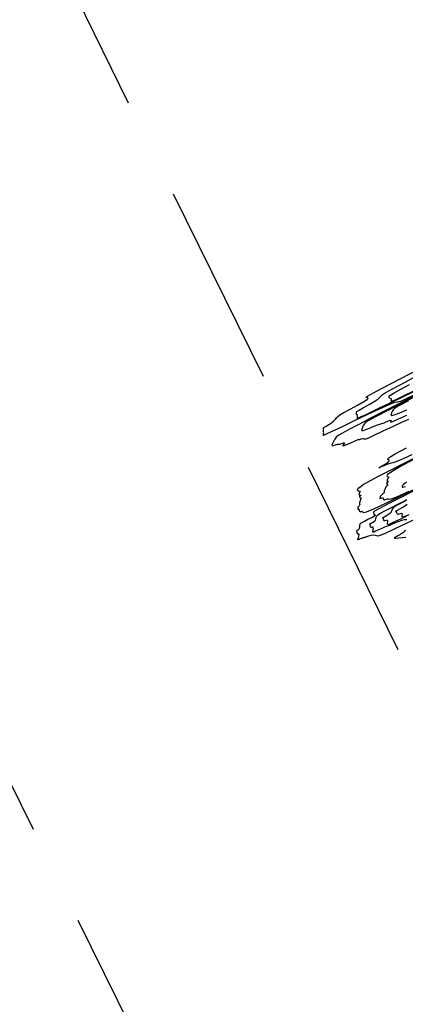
# Model space of a CAD drawing. Extents: x 3249832 to 3255657, y 13789405 to 13793316.
# Tile 575 of 656: x 3254860 to 3254954, y 13790471 to 13790713. Entities that reach past the tile are written whole.
import ezdxf

# ---------------------------------------------------------------- set-up
doc = ezdxf.new("R2010")
doc.units = 0
doc.header["$LTSCALE"] = 100
doc.header["$MEASUREMENT"] = 0
doc.linetypes.add('DASHED', pattern=[0.75, 0.5, -0.25])
for name, color, linetype in [('GRATIO_CON', 10, 'CONTINUOUS'), ('PLAN', 7, 'CONTINUOUS'), ('TARGETS_EAST', 7, 'CONTINUOUS')]:
    doc.layers.add(name, color=color, linetype=linetype)

# ---------------------------------------------------------------- blocks, each defined once
blk = doc.blocks.new('Gratio_032316_contours')
at = {"layer": 'GRATIO_CON', "color": 5, "linetype": 'Continuous', "flags": 128}
for points in [[(3254956.35, 13790620.97), (3254953.29, 13790619.52), (3254952.63, 13790619.32), (3254952.35, 13790619.35), (3254951.54, 13790619.15), (3254949.61, 13790618.37), (3254946.22, 13790616.81), (3254942.18, 13790614.89), (3254938.57, 13790613.15), (3254936.24, 13790612.02), (3254935.01, 13790611.44), (3254934.48, 13790611.21), (3254934.28, 13790611.17), (3254934.25, 13790611.26), (3254934.31, 13790611.43), (3254934.35, 13790611.67), (3254934.36, 13790611.9), (3254934.35, 13790612.09), (3254934.32, 13790612.19), (3254934.28, 13790612.26), (3254934.28, 13790612.35), (3254934.31, 13790612.51), (3254934.35, 13790612.7), (3254934.35, 13790612.86), (3254934.3, 13790612.95), (3254934.3, 13790613.04), (3254934.49, 13790613.19), (3254934.95, 13790613.46), (3254935.59, 13790613.84), (3254936.25, 13790614.28), (3254936.82, 13790614.74), (3254937.27, 13790615.17), (3254937.61, 13790615.54), (3254937.88, 13790615.85), (3254938.34, 13790616.21), (3254939.28, 13790616.78), (3254940.87, 13790617.66), (3254942.7, 13790618.65), (3254944.24, 13790619.5), (3254945.07, 13790620.01), (3254945.32, 13790620.25), (3254945.23, 13790620.33), (3254945.03, 13790620.39), (3254944.85, 13790620.45), (3254944.81, 13790620.56), (3254945.11, 13790620.81), (3254946.26, 13790621.46), (3254948.87, 13790622.84), (3254953.19, 13790625.09), (3254958.1, 13790627.64)], [(3254962.14, 13790624.66), (3254953.39, 13790620.43), (3254947.71, 13790617.69), (3254944.71, 13790616.25), (3254943.36, 13790615.63), (3254942.78, 13790615.4), (3254942.62, 13790615.41), (3254942.64, 13790615.56), (3254942.68, 13790615.77), (3254942.68, 13790615.98), (3254942.64, 13790616.14), (3254942.56, 13790616.23), (3254942.46, 13790616.29), (3254942.4, 13790616.37), (3254942.4, 13790616.51), (3254942.42, 13790616.68), (3254942.42, 13790616.82), (3254942.4, 13790616.92), (3254942.54, 13790617.07), (3254943.08, 13790617.4), (3254944.16, 13790618.01), (3254945.51, 13790618.76), (3254946.77, 13790619.51), (3254947.64, 13790620.1), (3254948.18, 13790620.55), (3254948.49, 13790620.88), (3254948.77, 13790621.17), (3254949.52, 13790621.67), (3254951.28, 13790622.67), (3254954.36, 13790624.31), (3254957.95, 13790626.22)], [(3254959.05, 13790623.29), (3254954.4, 13790621.06), (3254952.25, 13790620.05), (3254951.29, 13790619.64), (3254950.98, 13790619.56), (3254950.98, 13790619.69), (3254951.01, 13790619.87), (3254951, 13790620.06), (3254950.93, 13790620.2), (3254950.79, 13790620.27), (3254950.64, 13790620.32), (3254950.52, 13790620.38), (3254950.48, 13790620.51), (3254950.49, 13790620.66), (3254950.49, 13790620.78), (3254950.49, 13790620.88), (3254950.77, 13790621.09), (3254951.66, 13790621.61), (3254953.37, 13790622.55), (3254955.44, 13790623.68)], [(3254956.03, 13790606.43), (3254954.08, 13790605.53), (3254952.37, 13790604.78), (3254951.34, 13790604.4), (3254950.73, 13790604.24), (3254950.1, 13790604.07), (3254949.19, 13790603.71), (3254948.31, 13790603.34), (3254947.94, 13790603.21), (3254947.94, 13790603.21), (3254948.38, 13790603.49), (3254949.28, 13790604.01), (3254950.11, 13790604.54), (3254950.48, 13790604.9), (3254950.45, 13790605.11), (3254950.23, 13790605.23), (3254950.08, 13790605.36), (3254950.46, 13790605.74), (3254951.93, 13790606.6), (3254954.73, 13790608.09)], [(3254957.39, 13790590.85), (3254951.85, 13790588.16), (3254949.35, 13790586.99), (3254948.18, 13790586.51), (3254947.65, 13790586.4), (3254947.36, 13790586.47), (3254946.99, 13790586.55), (3254946.5, 13790586.59), (3254945.96, 13790586.54), (3254945.41, 13790586.4), (3254944.92, 13790586.22), (3254944.54, 13790586.08), (3254944.32, 13790586.02), (3254944.16, 13790586), (3254943.98, 13790585.96), (3254943.69, 13790585.84), (3254943.35, 13790585.7), (3254943.05, 13790585.56), (3254942.86, 13790585.48), (3254942.78, 13790585.5), (3254942.8, 13790585.67), (3254942.89, 13790586), (3254943, 13790586.39), (3254943.08, 13790586.71), (3254943.07, 13790586.87), (3254942.99, 13790586.91), (3254942.89, 13790586.89), (3254942.8, 13790586.9), (3254942.71, 13790586.95), (3254942.64, 13790587.06), (3254942.6, 13790587.25), (3254942.56, 13790587.46), (3254942.53, 13790587.63), (3254942.49, 13790587.72), (3254942.47, 13790587.76), (3254942.47, 13790587.78), (3254942.51, 13790587.81), (3254942.6, 13790587.86), (3254942.73, 13790587.93), (3254942.9, 13790588.03), (3254943.07, 13790588.18), (3254943.19, 13790588.4), (3254943.23, 13790588.7), (3254943.25, 13790589.03), (3254943.3, 13790589.33), (3254943.46, 13790589.56), (3254943.79, 13790589.78), (3254944.38, 13790590.09), (3254945.25, 13790590.54), (3254946.17, 13790591.01), (3254946.84, 13790591.38), (3254947.08, 13790591.54), (3254947, 13790591.57), (3254946.85, 13790591.56), (3254946.79, 13790591.6), (3254946.8, 13790591.69), (3254946.82, 13790591.82), (3254946.8, 13790591.96), (3254946.73, 13790592.11), (3254946.61, 13790592.26), (3254946.95, 13790592.63), (3254950.32, 13790594.45), (3254959.76, 13790599.19)], [(3254954.79, 13790590.4), (3254954.24, 13790590.38), (3254953.46, 13790590.21), (3254952.45, 13790589.84), (3254951.4, 13790589.39), (3254950.55, 13790589.02), (3254950.05, 13790588.82), (3254949.72, 13790588.72), (3254949.31, 13790588.57), (3254948.64, 13790588.28), (3254947.84, 13790587.92), (3254947.13, 13790587.59), (3254946.69, 13790587.4), (3254946.47, 13790587.36), (3254946.43, 13790587.49), (3254946.49, 13790587.79), (3254946.57, 13790588.15), (3254946.6, 13790588.44), (3254946.52, 13790588.56), (3254946.37, 13790588.56), (3254946.2, 13790588.52), (3254946.07, 13790588.51), (3254945.97, 13790588.55), (3254945.9, 13790588.66), (3254945.86, 13790588.84), (3254945.82, 13790589.04), (3254945.77, 13790589.2), (3254945.71, 13790589.29), (3254945.66, 13790589.32), (3254945.66, 13790589.35), (3254945.74, 13790589.41), (3254945.91, 13790589.51), (3254946.17, 13790589.65), (3254946.5, 13790589.84), (3254946.82, 13790590.07), (3254947.07, 13790590.35), (3254947.2, 13790590.67), (3254947.27, 13790591.02), (3254947.4, 13790591.35), (3254947.7, 13790591.65), (3254948.32, 13790592.02), (3254949.42, 13790592.58), (3254951.04, 13790593.41), (3254952.78, 13790594.3), (3254954.15, 13790595.02), (3254954.78, 13790595.38)], [(3254954.64, 13790591.19), (3254953.59, 13790590.72), (3254952.33, 13790590.15), (3254951.22, 13790589.63), (3254950.51, 13790589.31), (3254950.17, 13790589.21), (3254950.07, 13790589.31), (3254950.09, 13790589.58), (3254950.14, 13790589.92), (3254950.13, 13790590.18), (3254949.98, 13790590.26), (3254949.74, 13790590.22), (3254949.51, 13790590.15), (3254949.34, 13790590.12), (3254949.23, 13790590.15), (3254949.16, 13790590.26), (3254949.12, 13790590.43), (3254949.07, 13790590.62), (3254949.01, 13790590.77), (3254948.92, 13790590.85), (3254948.85, 13790590.88), (3254948.85, 13790590.92), (3254948.98, 13790591.01), (3254949.23, 13790591.16), (3254949.61, 13790591.37), (3254950.09, 13790591.64), (3254950.58, 13790591.95), (3254950.96, 13790592.3), (3254951.16, 13790592.65), (3254951.29, 13790593.01), (3254951.49, 13790593.36), (3254951.94, 13790593.73), (3254952.86, 13790594.25), (3254954.46, 13790595.07)], [(3254955.31, 13790591.67), (3254954.34, 13790591.23), (3254953.86, 13790591.06), (3254953.7, 13790591.13), (3254953.69, 13790591.37), (3254953.71, 13790591.68), (3254953.65, 13790591.91), (3254953.43, 13790591.96), (3254953.12, 13790591.88), (3254952.81, 13790591.78), (3254952.61, 13790591.73), (3254952.49, 13790591.76), (3254952.42, 13790591.86), (3254952.38, 13790592.02), (3254952.33, 13790592.2), (3254952.25, 13790592.35), (3254952.13, 13790592.41), (3254952.04, 13790592.44), (3254952.04, 13790592.49), (3254952.21, 13790592.61), (3254952.54, 13790592.81), (3254953.05, 13790593.09), (3254953.69, 13790593.44), (3254954.34, 13790593.84), (3254954.85, 13790594.25)]]:
    blk.add_lwpolyline(points, dxfattribs=at)
at = {"layer": 'GRATIO_CON', "color": 1, "linetype": 'Continuous', "flags": 128}
for points in [[(3254957.75, 13790621.4), (3254949.2, 13790617.1), (3254945.74, 13790615.32), (3254944.36, 13790614.58), (3254942.68, 13790613.71), (3254940.69, 13790612.67), (3254938.95, 13790611.75), (3254937.92, 13790611.13), (3254937.45, 13790610.76), (3254937.25, 13790610.49), (3254937.08, 13790610.21), (3254936.92, 13790609.95), (3254936.8, 13790609.73), (3254936.74, 13790609.6), (3254936.69, 13790609.49), (3254936.61, 13790609.32), (3254936.46, 13790609.05), (3254936.36, 13790608.78), (3254936.44, 13790608.62), (3254936.79, 13790608.68), (3254937.28, 13790608.85), (3254937.73, 13790609), (3254938.02, 13790609.05), (3254938.22, 13790609.04), (3254938.46, 13790609.07), (3254938.83, 13790609.19), (3254939.21, 13790609.31), (3254939.43, 13790609.34), (3254939.4, 13790609.19), (3254939.22, 13790608.94), (3254939.07, 13790608.71), (3254939.09, 13790608.61), (3254939.39, 13790608.67), (3254940.02, 13790608.93), (3254941.01, 13790609.38), (3254942.07, 13790609.86), (3254942.85, 13790610.2), (3254943.12, 13790610.28), (3254943.07, 13790610.2), (3254943.02, 13790610.14), (3254943.22, 13790610.2), (3254943.58, 13790610.34), (3254943.95, 13790610.44), (3254944.19, 13790610.44), (3254944.35, 13790610.37), (3254944.51, 13790610.32), (3254944.79, 13790610.35), (3254945.45, 13790610.61), (3254946.81, 13790611.22), (3254949.01, 13790612.26), (3254951.55, 13790613.46), (3254953.74, 13790614.49), (3254955.28, 13790615.19)], [(3254956.74, 13790620.7), (3254953.72, 13790619.15), (3254950.15, 13790617.32), (3254947.08, 13790615.73), (3254945.31, 13790614.75), (3254944.57, 13790614.25), (3254944.34, 13790613.98), (3254944.19, 13790613.73), (3254944.05, 13790613.48), (3254943.94, 13790613.28), (3254943.9, 13790613.15), (3254943.87, 13790613.03), (3254943.8, 13790612.86), (3254943.69, 13790612.62), (3254943.71, 13790612.41), (3254944.08, 13790612.41), (3254944.94, 13790612.71), (3254946.02, 13790613.16), (3254946.98, 13790613.56), (3254947.56, 13790613.75), (3254947.94, 13790613.84), (3254948.42, 13790613.99), (3254949.2, 13790614.3), (3254950.06, 13790614.65), (3254950.71, 13790614.89), (3254950.94, 13790614.87), (3254950.88, 13790614.71), (3254950.76, 13790614.52), (3254950.82, 13790614.45), (3254951.34, 13790614.63), (3254952.61, 13790615.2), (3254954.77, 13790616.19)], [(3254955.21, 13790619.71), (3254952.69, 13790618.36), (3254951.69, 13790617.74), (3254951.44, 13790617.48), (3254951.3, 13790617.25), (3254951.17, 13790617.02), (3254951.09, 13790616.83), (3254951.05, 13790616.69), (3254951.04, 13790616.57), (3254950.99, 13790616.4), (3254950.91, 13790616.18), (3254951.06, 13790616.05), (3254951.73, 13790616.2), (3254953.1, 13790616.75), (3254954.77, 13790617.48)], [(3254957, 13790605.75), (3254947.62, 13790600.95), (3254944.17, 13790599.08), (3254943.55, 13790598.64), (3254943.22, 13790598.39), (3254942.84, 13790598.12), (3254942.6, 13790597.87), (3254942.66, 13790597.68), (3254942.9, 13790597.54), (3254943.16, 13790597.45), (3254943.3, 13790597.4), (3254943.34, 13790597.36), (3254943.31, 13790597.31), (3254943.27, 13790597.25), (3254943.22, 13790597.17), (3254943.16, 13790597.1), (3254943.12, 13790597.04), (3254943.08, 13790596.99), (3254943.06, 13790596.94), (3254943.07, 13790596.88), (3254943.08, 13790596.83), (3254943.1, 13790596.77), (3254943.11, 13790596.71), (3254943.12, 13790596.65), (3254943.11, 13790596.59), (3254943.09, 13790596.54), (3254943.09, 13790596.51), (3254943.14, 13790596.49), (3254943.26, 13790596.5), (3254943.39, 13790596.5), (3254943.48, 13790596.48), (3254943.47, 13790596.4), (3254943.39, 13790596.3), (3254943.28, 13790596.2), (3254943.2, 13790596.12), (3254943.17, 13790596.06), (3254943.21, 13790596), (3254943.34, 13790595.92), (3254943.49, 13790595.84), (3254943.6, 13790595.75), (3254943.6, 13790595.75), (3254943.59, 13790595.66), (3254943.51, 13790595.56), (3254943.42, 13790595.43), (3254943.36, 13790595.26), (3254943.33, 13790595.09), (3254943.29, 13790594.94), (3254943.25, 13790594.83), (3254943.22, 13790594.74), (3254943.2, 13790594.63), (3254943.21, 13790594.45), (3254943.22, 13790594.24), (3254943.19, 13790594.03), (3254943.09, 13790593.86), (3254942.95, 13790593.72), (3254942.83, 13790593.56), (3254942.76, 13790593.39), (3254942.73, 13790593.21), (3254942.72, 13790593.07), (3254942.72, 13790592.99), (3254942.73, 13790592.96), (3254942.78, 13790592.97), (3254942.88, 13790593), (3254943, 13790593.01), (3254943.08, 13790592.96), (3254943.11, 13790592.82), (3254943.11, 13790592.65), (3254943.13, 13790592.5), (3254943.23, 13790592.42), (3254943.37, 13790592.41), (3254943.53, 13790592.44), (3254943.7, 13790592.49), (3254943.83, 13790592.5), (3254943.92, 13790592.44), (3254943.98, 13790592.29), (3254944.23, 13790592.2), (3254944.92, 13790592.36), (3254946.66, 13790593.11), (3254951.51, 13790595.43), (3254961.89, 13790600.48)], [(3254956.25, 13790605.18), (3254953.1, 13790603.47), (3254952.3, 13790602.95), (3254951.57, 13790602.51), (3254950.71, 13790601.99), (3254950.07, 13790601.54), (3254949.88, 13790601.24), (3254950.01, 13790601.07), (3254950.22, 13790600.97), (3254950.35, 13790600.91), (3254950.37, 13790600.87), (3254950.34, 13790600.82), (3254950.29, 13790600.75), (3254950.24, 13790600.68), (3254950.17, 13790600.59), (3254950.1, 13790600.51), (3254950.04, 13790600.43), (3254950, 13790600.35), (3254949.98, 13790600.29), (3254949.99, 13790600.24), (3254950.01, 13790600.18), (3254950.02, 13790600.12), (3254950.02, 13790600.06), (3254950, 13790600), (3254949.96, 13790599.93), (3254949.93, 13790599.86), (3254949.95, 13790599.82), (3254950.05, 13790599.81), (3254950.17, 13790599.81), (3254950.24, 13790599.78), (3254950.23, 13790599.72), (3254950.15, 13790599.62), (3254950.03, 13790599.51), (3254949.92, 13790599.41), (3254949.84, 13790599.32), (3254949.84, 13790599.23), (3254949.94, 13790599.15), (3254950.05, 13790599.06), (3254950.1, 13790598.95), (3254950.1, 13790598.95), (3254950.01, 13790598.81), (3254949.84, 13790598.66), (3254949.67, 13790598.48), (3254949.56, 13790598.3), (3254949.5, 13790598.12), (3254949.45, 13790597.97), (3254949.38, 13790597.85), (3254949.3, 13790597.74), (3254949.25, 13790597.61), (3254949.24, 13790597.43), (3254949.22, 13790597.22), (3254949.12, 13790596.99), (3254948.9, 13790596.76), (3254948.63, 13790596.54), (3254948.4, 13790596.32), (3254948.27, 13790596.12), (3254948.21, 13790595.94), (3254948.19, 13790595.8), (3254948.18, 13790595.71), (3254948.2, 13790595.68), (3254948.3, 13790595.71), (3254948.5, 13790595.77), (3254948.74, 13790595.82), (3254948.93, 13790595.81), (3254949.02, 13790595.71), (3254949.04, 13790595.55), (3254949.07, 13790595.41), (3254949.16, 13790595.35), (3254949.31, 13790595.35), (3254949.52, 13790595.4), (3254949.78, 13790595.49), (3254950.03, 13790595.56), (3254950.21, 13790595.55), (3254950.37, 13790595.46), (3254950.92, 13790595.53), (3254952.35, 13790596.06), (3254955.35, 13790597.42)], [(3254954.71, 13790599.65), (3254954.31, 13790599.36), (3254953.97, 13790599.08), (3254953.77, 13790598.85), (3254953.69, 13790598.66), (3254953.67, 13790598.53), (3254953.65, 13790598.44), (3254953.68, 13790598.41), (3254953.83, 13790598.44), (3254954.13, 13790598.54), (3254954.49, 13790598.63)], [(3254954.48, 13790587.78), (3254954.16, 13790587.57), (3254954.2, 13790587.53), (3254954.24, 13790587.49), (3254954.02, 13790587.32), (3254953.6, 13790587.05), (3254953.09, 13790586.75), (3254952.61, 13790586.47), (3254952.2, 13790586.25), (3254951.89, 13790586.07), (3254951.7, 13790585.95), (3254951.74, 13790585.89), (3254952.11, 13790585.9), (3254952.85, 13790585.97), (3254953.76, 13790586.07), (3254954.56, 13790586.16)]]:
    blk.add_lwpolyline(points, dxfattribs=at)

msp = doc.modelspace()

# ---------------------------------------------------------------- linework, layer by layer
at = {"layer": 'PLAN', "color": 8, "linetype": 'DASHED'}
for p, q in [((3253637.88, 13793227.22), (3255477.47, 13789493.09)), ((3253548.18, 13793183.02), (3255387.76, 13789448.89))]:
    msp.add_line(p, q, dxfattribs=at)

# ---------------------------------------------------------------- block references
at = {"layer": 'TARGETS_EAST'}
msp.add_blockref('Gratio_032316_contours', (0, 0), dxfattribs=at)

doc.saveas('drawing.dxf')
